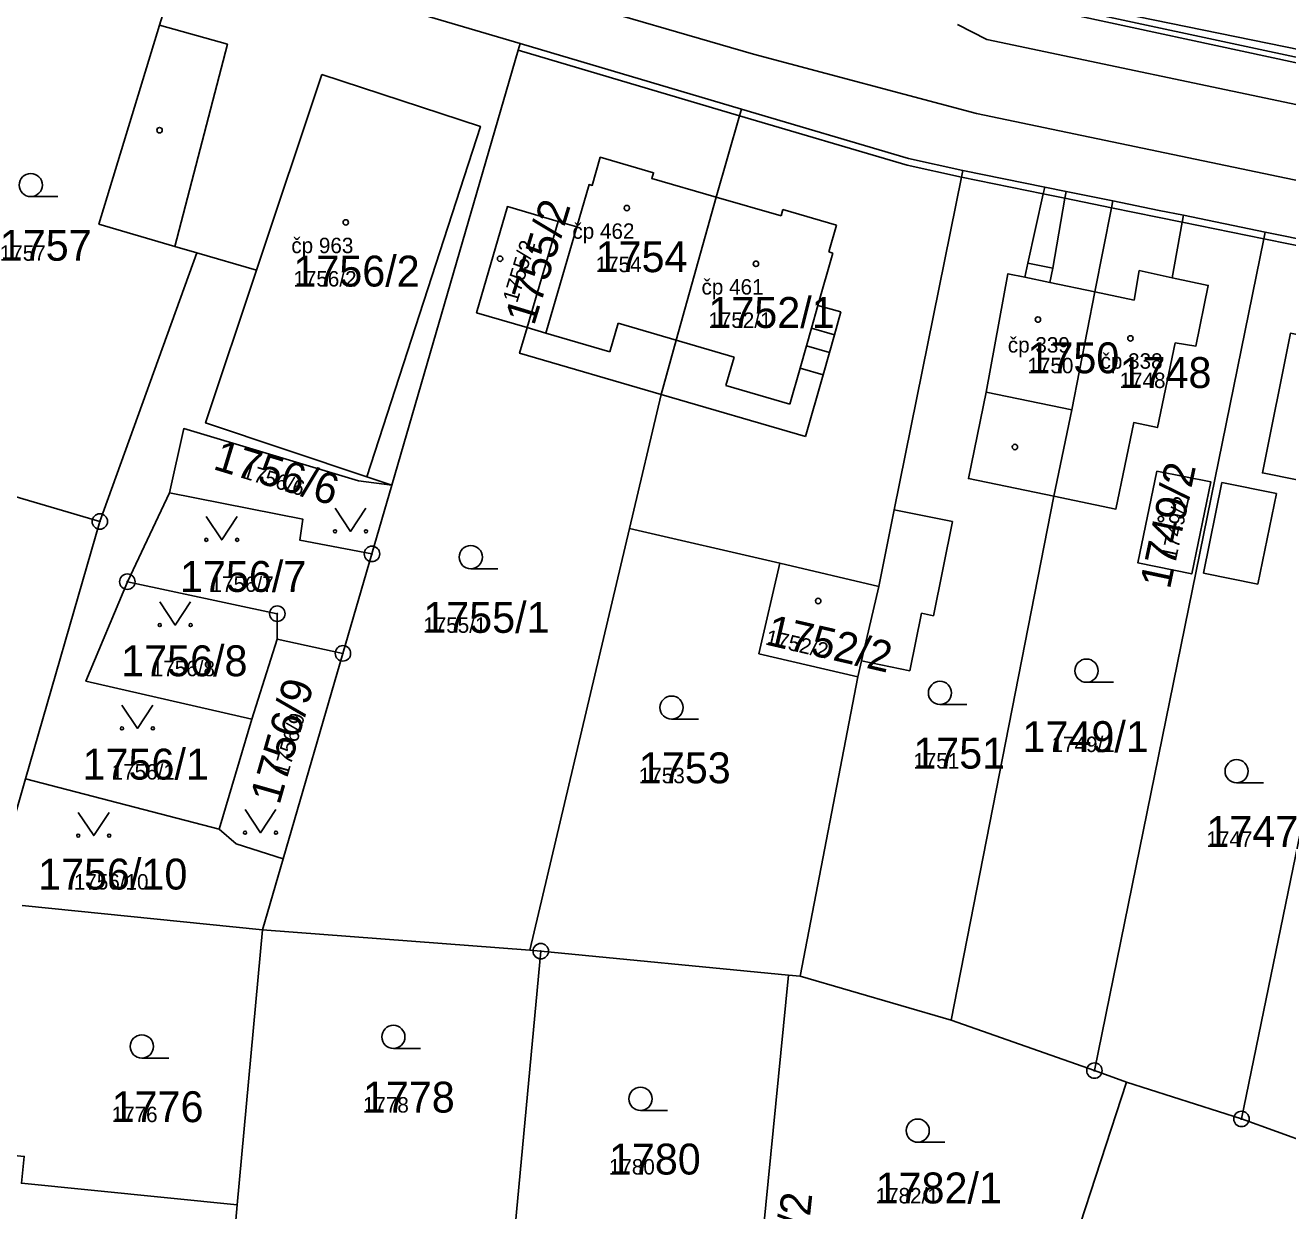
# Model space of a CAD drawing. Extents: x -763628 to -761565, y -976033 to -973833.
# Drawn here: x -762607.2 to -762525.4, y -974992.9 to -974916.1 of the extents above; entities that cross this region are included whole.
import ezdxf

# ---------------------------------------------------------------- set-up
doc = ezdxf.new("R2010")
doc.units = 0
for name, color, linetype in [('KN_cisla parcel 1000', 7, 'Continuous'), ('KN_cisla parcel 500', 7, 'Continuous'), ('KN_cisla popisna 500', 7, 'Continuous'), ('KN_hranice parcel', 7, 'Continuous'), ('KN_vecna bremena', 7, 'Continuous'), ('KN_vnitrni kresba parcel', 7, 'Continuous'), ('KN_znacky bodu BP', 7, 'Continuous'), ('KN_znacky budov', 7, 'Continuous'), ('KN_znacky kultur', 7, 'Continuous')]:
    doc.layers.add(name, color=color, linetype=linetype)

msp = doc.modelspace()

# ---------------------------------------------------------------- linework, layer by layer
at = {"layer": 'KN_hranice parcel'}
for p, q in [((-762575.1, -974917.29), (-762596.85, -974910.86)), ((-762544.15, -974913.69), (-762523.11, -974918.01)), ((-762560.78, -974921.54), (-762575.1, -974917.29)), ((-762541.14, -974926.58), (-762546.44, -974925.5)), ((-762532.16, -974928.41), (-762526.87, -974929.49)), ((-762572.64, -974928.8), (-762574.65, -974935.68)), ((-762517.13, -974931.5), (-762526.87, -974929.49)), ((-762596.04, -974930.84), (-762602.32, -974948.23)), ((-762565.98, -974940.01), (-762568.03, -974948.69)), ((-762619.01, -974943.34), (-762602.32, -974948.23)), ((-762583.41, -974945.88), (-762584.7, -974950.33)), ((-762600.54, -974952.13), (-762597.81, -974946.38)), ((-762547.19, -974980.52), (-762540.54, -974946.6)), ((-762602.32, -974948.23), (-762607.13, -974964.9)), ((-762568.03, -974948.69), (-762574.47, -974975.98)), ((-762568.03, -974948.69), (-762558.29, -974950.94)), ((-762584.7, -974950.33), (-762586.58, -974956.77)), ((-762558.29, -974950.94), (-762551.88, -974952.43)), ((-762592.47, -974961.04), (-762590.83, -974955.84)), ((-762590.83, -974955.84), (-762586.58, -974956.77)), ((-762586.58, -974956.77), (-762590.44, -974970.07)), ((-762553.24, -974958.28), (-762556.98, -974977.67)), ((-762594.6, -974968.16), (-762592.47, -974961.04)), ((-762609.38, -974972.7), (-762607.13, -974964.9)), ((-762607.13, -974964.9), (-762594.6, -974968.16)), ((-762523.95, -974965.29), (-762528.4, -974986.91)), ((-762590.44, -974970.07), (-762591.78, -974974.67)), ((-762591.78, -974974.67), (-762607.35, -974973.1)), ((-762593.42, -974992.48), (-762591.78, -974974.67)), ((-762591.78, -974974.67), (-762574.47, -974975.98)), ((-762574.47, -974975.98), (-762573.77, -974976.05)), ((-762573.77, -974976.05), (-762557.73, -974977.61)), ((-762559.37, -974994.22), (-762557.73, -974977.61)), ((-762557.73, -974977.61), (-762556.98, -974977.67)), ((-762556.98, -974977.67), (-762547.19, -974980.52)), ((-762537.92, -974983.78), (-762547.19, -974980.52)), ((-762537.92, -974983.78), (-762535.84, -974984.54)), ((-762546.62, -975017.4), (-762535.84, -974984.54)), ((-762535.84, -974984.54), (-762528.4, -974986.91)), ((-762528.4, -974986.91), (-762523.87, -974988.55)), ((-762594.21, -975001.12), (-762593.42, -974992.48))]:
    msp.add_line(p, q, dxfattribs=at)
for points in [[(-762596.85, -974910.86), (-762598.45, -974916.11), (-762602.38, -974928.98), (-762597.46, -974930.42), (-762596.04, -974930.84)], [(-762575.1, -974917.29), (-762575.23, -974917.72), (-762583.41, -974945.88)], [(-762560.78, -974921.54), (-762560.9, -974921.97), (-762562.42, -974927.23)], [(-762546.44, -974925.5), (-762549.96, -974924.73), (-762560.78, -974921.54)], [(-762562.42, -974927.23), (-762566.58, -974926.03), (-762566.47, -974925.65), (-762569.92, -974924.65), (-762570.44, -974926.47), (-762570.64, -974926.42), (-762571.44, -974929.15), (-762572.64, -974928.8)], [(-762546.44, -974925.5), (-762546.53, -974925.94), (-762550.88, -974947.47), (-762551.88, -974952.43)], [(-762541.14, -974926.58), (-762541.24, -974927.02), (-762542.23, -974931.5), (-762542.42, -974932.42), (-762543.52, -974932.19), (-762544.93, -974939.86), (-762546.08, -974945.45), (-762540.54, -974946.6)], [(-762536.72, -974927.48), (-762539.75, -974926.86), (-762541.14, -974926.58)], [(-762574.65, -974935.68), (-762577.93, -974934.72), (-762575.93, -974927.84), (-762572.64, -974928.8)], [(-762562.42, -974927.23), (-762565, -974936.49), (-762565.98, -974940.01)], [(-762536.72, -974927.48), (-762536.81, -974927.92), (-762537.89, -974933.37), (-762539.38, -974941.01), (-762540.54, -974946.6)], [(-762532.16, -974928.41), (-762533.73, -974928.09), (-762536.72, -974927.48)], [(-762540.54, -974946.6), (-762536.53, -974947.43), (-762535.37, -974941.83), (-762533.84, -974942.15), (-762532.69, -974936.67), (-762531.35, -974936.88), (-762530.55, -974932.95), (-762532.89, -974932.45), (-762532.24, -974928.85), (-762532.16, -974928.41)], [(-762526.87, -974929.49), (-762526.96, -974929.93), (-762537.92, -974983.78)], [(-762583.41, -974945.88), (-762585.03, -974945.34), (-762595.47, -974941.85), (-762592.17, -974931.97), (-762596.04, -974930.84)], [(-762574.65, -974935.68), (-762575.14, -974937.34), (-762565.98, -974940.01)], [(-762518.33, -974937.42), (-762521.24, -974936.84), (-762521.03, -974935.79), (-762522.63, -974935.47), (-762522.84, -974936.52), (-762523.86, -974936.31), (-762525.23, -974936.04), (-762527.04, -974945.09), (-762520.09, -974946.49)], [(-762597.81, -974946.38), (-762596.89, -974942.22), (-762585.58, -974945.6), (-762583.41, -974945.88)], [(-762533.87, -974944.98), (-762530.39, -974945.66), (-762531.62, -974951.63), (-762535.11, -974950.9), (-762533.87, -974944.98)], [(-762597.81, -974946.38), (-762589.17, -974948.09), (-762589.37, -974949.45), (-762584.7, -974950.33)], [(-762558.29, -974950.94), (-762559.65, -974956.79), (-762553.24, -974958.28)], [(-762592.47, -974961.04), (-762603.22, -974958.58), (-762600.54, -974952.13)], [(-762600.54, -974952.13), (-762590.83, -974954.2), (-762590.83, -974955.84)], [(-762551.88, -974952.43), (-762553, -974957.26), (-762553.24, -974958.28)], [(-762594.6, -974968.16), (-762593.49, -974969.09), (-762590.44, -974970.07)], [(-762577.2, -975012.84), (-762577.16, -975012.39), (-762573.77, -974976.05)], [(-762593.42, -974992.48), (-762607.4, -974991.08), (-762607.22, -974989.34), (-762608.97, -974989.16)]]:
    msp.add_lwpolyline(points, dxfattribs=at)
at = {"layer": 'KN_vecna bremena'}
for points in [[(-762542.29, -974914.78), (-762523.23, -974918.88)], [(-762523.16, -974918.54), (-762542.21, -974914.44)]]:
    msp.add_lwpolyline(points, dxfattribs=at)
at = {"layer": 'KN_vnitrni kresba parcel'}
for p, q in [((-762607.76, -974904.07), (-762559.99, -974917.98)), ((-762544.89, -974917.03), (-762546.79, -974916.05)), ((-762503.55, -974925.73), (-762544.89, -974917.03)), ((-762560.9, -974921.97), (-762575.23, -974917.72)), ((-762559.99, -974917.98), (-762545.56, -974921.82)), ((-762592.17, -974931.97), (-762587.94, -974919.3)), ((-762550.05, -974925.17), (-762560.9, -974921.97)), ((-762435.97, -974944.72), (-762545.56, -974921.82)), ((-762546.53, -974925.94), (-762550.05, -974925.17)), ((-762546.53, -974925.94), (-762541.24, -974927.02)), ((-762541.24, -974927.02), (-762539.83, -974927.31)), ((-762539.75, -974926.86), (-762539.83, -974927.31)), ((-762558.21, -974928.44), (-762562.42, -974927.23)), ((-762539.83, -974927.31), (-762540.62, -974931.83)), ((-762539.83, -974927.31), (-762536.81, -974927.92)), ((-762536.81, -974927.92), (-762533.83, -974928.53)), ((-762558.09, -974928.04), (-762558.21, -974928.44)), ((-762554.62, -974929.04), (-762558.09, -974928.04)), ((-762533.83, -974928.53), (-762532.24, -974928.85)), ((-762573.45, -974936.03), (-762571.44, -974929.15)), ((-762555.12, -974930.78), (-762554.62, -974929.04)), ((-762532.24, -974928.85), (-762526.96, -974929.93)), ((-762526.96, -974929.93), (-762517.22, -974931.94)), ((-762555.82, -974934.24), (-762554.86, -974930.85)), ((-762554.86, -974930.85), (-762555.12, -974930.78)), ((-762542.23, -974931.5), (-762540.62, -974931.83)), ((-762540.62, -974931.83), (-762540.81, -974932.76)), ((-762535.03, -974931.99), (-762535.34, -974933.9)), ((-762532.89, -974932.45), (-762535.03, -974931.99)), ((-762540.81, -974932.76), (-762542.42, -974932.42)), ((-762540.81, -974932.76), (-762537.89, -974933.37)), ((-762537.89, -974933.37), (-762535.34, -974933.9)), ((-762555.82, -974934.24), (-762556.24, -974935.72)), ((-762554.33, -974934.66), (-762555.82, -974934.24)), ((-762554.75, -974936.15), (-762554.33, -974934.66)), ((-762574.65, -974935.68), (-762573.45, -974936.03)), ((-762573.45, -974936.03), (-762569.29, -974937.24)), ((-762569.29, -974937.24), (-762568.76, -974935.39)), ((-762568.76, -974935.39), (-762565, -974936.49)), ((-762556.24, -974935.72), (-762556.57, -974936.87)), ((-762556.24, -974935.72), (-762554.75, -974936.15)), ((-762565, -974936.49), (-762561.25, -974937.59)), ((-762556.57, -974936.87), (-762556.98, -974938.31)), ((-762556.57, -974936.87), (-762555.08, -974937.29)), ((-762555.08, -974937.29), (-762554.75, -974936.15)), ((-762561.25, -974937.59), (-762561.78, -974939.42)), ((-762555.49, -974938.73), (-762555.08, -974937.29)), ((-762557.64, -974940.64), (-762556.98, -974938.31)), ((-762556.98, -974938.31), (-762555.49, -974938.73)), ((-762556.62, -974942.73), (-762555.49, -974938.73)), ((-762565.98, -974940.01), (-762556.62, -974942.73)), ((-762561.78, -974939.42), (-762557.64, -974940.64)), ((-762539.38, -974941.01), (-762544.93, -974939.86)), ((-762530.85, -974951.58), (-762529.66, -974945.7)), ((-762529.66, -974945.7), (-762526.13, -974946.42)), ((-762526.13, -974946.42), (-762527.33, -974952.3)), ((-762550.88, -974947.47), (-762547.1, -974948.23)), ((-762547.1, -974948.23), (-762548.34, -974954.33)), ((-762527.33, -974952.3), (-762530.85, -974951.58)), ((-762549.12, -974954.17), (-762549.88, -974957.9)), ((-762548.34, -974954.33), (-762549.12, -974954.17)), ((-762549.88, -974957.9), (-762553, -974957.26))]:
    msp.add_line(p, q, dxfattribs=at)
for points in [[(-762597.46, -974930.42), (-762594.06, -974917.33), (-762598.45, -974916.11)], [(-762587.94, -974919.3), (-762577.68, -974922.65), (-762585.03, -974945.34)]]:
    msp.add_lwpolyline(points, dxfattribs=at)
at = {"layer": 'KN_znacky bodu BP'}
for centre, radius in [((-762602.32, -974948.23), 0.5), ((-762602.32, -974948.23), 0.0303), ((-762584.7, -974950.33), 0.5), ((-762584.7, -974950.33), 0.0303), ((-762600.54, -974952.13), 0.5), ((-762600.54, -974952.13), 0.0303), ((-762590.83, -974954.2), 0.5), ((-762590.83, -974954.2), 0.0303), ((-762586.58, -974956.77), 0.5), ((-762586.58, -974956.77), 0.0303), ((-762573.77, -974976.05), 0.5), ((-762573.77, -974976.05), 0.0303), ((-762537.92, -974983.78), 0.5), ((-762537.92, -974983.78), 0.0303), ((-762528.4, -974986.91), 0.5), ((-762528.4, -974986.91), 0.0303)]:
    msp.add_circle(centre, radius, dxfattribs=at)
at = {"layer": 'KN_znacky budov'}
for centre in [(-762598.457, -974922.899), (-762568.197, -974927.939), (-762586.397, -974928.869), (-762576.407, -974931.219), (-762559.837, -974931.549), (-762541.577, -974935.159), (-762535.587, -974936.379), (-762543.067, -974943.409), (-762533.617, -974948.069), (-762555.807, -974953.379)]:
    msp.add_circle(centre, 0.175, dxfattribs=at)
at = {"layer": 'KN_znacky kultur'}
for p, q in [((-762606.793, -974927.2), (-762605.043, -974927.2)), ((-762578.303, -974951.29), (-762576.553, -974951.29)), ((-762538.433, -974958.64), (-762536.683, -974958.64)), ((-762547.923, -974960.08), (-762546.173, -974960.08)), ((-762565.303, -974961.03), (-762563.553, -974961.03)), ((-762528.713, -974965.15), (-762526.963, -974965.15)), ((-762583.313, -974982.35), (-762581.563, -974982.35)), ((-762599.603, -974982.97), (-762597.853, -974982.97)), ((-762567.313, -974986.36), (-762565.563, -974986.36)), ((-762549.363, -974988.42), (-762547.613, -974988.42))]:
    msp.add_line(p, q, dxfattribs=at)
for points in [[(-762587.09, -974947.369), (-762586.09, -974948.87), (-762585.09, -974947.369)], [(-762595.43, -974947.919), (-762594.43, -974949.42), (-762593.43, -974947.919)], [(-762598.44, -974953.439), (-762597.44, -974954.94), (-762596.44, -974953.439)], [(-762600.89, -974960.129), (-762599.89, -974961.63), (-762598.89, -974960.129)], [(-762603.72, -974967.069), (-762602.72, -974968.57), (-762601.72, -974967.069)], [(-762592.92, -974966.879), (-762591.92, -974968.38), (-762590.92, -974966.879)]]:
    msp.add_lwpolyline(points, dxfattribs=at)
for centre, radius in [((-762606.793, -974926.45), 0.75), ((-762587.09, -974948.869), 0.1), ((-762585.09, -974948.869), 0.1), ((-762595.43, -974949.419), 0.1), ((-762593.43, -974949.419), 0.1), ((-762578.303, -974950.54), 0.75), ((-762598.44, -974954.939), 0.1), ((-762596.44, -974954.939), 0.1), ((-762538.433, -974957.89), 0.75), ((-762547.923, -974959.33), 0.75), ((-762565.303, -974960.28), 0.75), ((-762600.89, -974961.629), 0.1), ((-762598.89, -974961.629), 0.1), ((-762528.713, -974964.4), 0.75), ((-762603.72, -974968.569), 0.1), ((-762601.72, -974968.569), 0.1), ((-762592.92, -974968.379), 0.1), ((-762590.92, -974968.379), 0.1), ((-762583.313, -974981.6), 0.75), ((-762599.603, -974982.22), 0.75), ((-762567.313, -974985.61), 0.75), ((-762549.363, -974987.67), 0.75)]:
    msp.add_circle(centre, radius, dxfattribs=at)

# ---------------------------------------------------------------- texts
at = {"layer": 'KN_cisla parcel 1000'}
for s, rotation, p in [('1755/2', 73, (-762574.207, -974935.608)), ('1756/6', 343, (-762595.06, -974944.822)), ('1749/2', 78, (-762533.037, -974952.668)), ('1752/2', 347, (-762559.278, -974956.19)), ('1756/9', 74, (-762590.694, -974966.631)), ('1782/2', 84, (-762557.035, -974999.905))]:
    msp.add_text(s, height=2, rotation=rotation, dxfattribs=at).set_placement(p)
for s, p in [('1757', (-762608.8, -974931.35)), ('1754', (-762570.22, -974932.09)), ('1756/2', (-762589.79, -974933.02)), ('1752/1', (-762562.92, -974935.7)), ('1750', (-762542.257, -974938.636)), ('1748', (-762536.293, -974939.591)), ('1756/7', (-762597.133, -974952.79)), ('1755/1', (-762581.38, -974955.44)), ('1756/8', (-762600.942, -974958.25)), ('1749/1', (-762542.577, -974963.16)), ('1751', (-762549.65, -974964.23)), ('1756/1', (-762603.441, -974964.94)), ('1753', (-762567.42, -974965.18)), ('1747', (-762530.67, -974969.3)), ('1756/10', (-762606.32, -974972.06)), ('1776', (-762601.56, -974987.12)), ('1778', (-762585.29, -974986.5)), ('1780', (-762569.36, -974990.51)), ('1782/1', (-762552.09, -974992.38))]:
    msp.add_text(s, height=2, dxfattribs=at).set_placement(p)
at = {"layer": 'KN_cisla parcel 500'}
for s, p in [('1757', (-762608.8, -974931.35)), ('1754', (-762570.22, -974932.09)), ('1756/2', (-762589.79, -974933.02)), ('1752/1', (-762562.92, -974935.7)), ('1750', (-762542.257, -974938.636)), ('1748', (-762536.293, -974939.591)), ('1756/7', (-762595.149, -974952.79)), ('1755/1', (-762581.38, -974955.44)), ('1756/8', (-762598.959, -974958.25)), ('1749/1', (-762540.694, -974963.16)), ('1756/1', (-762601.557, -974964.94)), ('1751', (-762549.65, -974964.23)), ('1753', (-762567.42, -974965.18)), ('1747', (-762530.67, -974969.3)), ('1756/10', (-762604.004, -974972.06)), ('1778', (-762585.29, -974986.5)), ('1776', (-762601.56, -974987.12)), ('1780', (-762569.36, -974990.51)), ('1782/1', (-762552.09, -974992.38))]:
    msp.add_text(s, height=1, dxfattribs=at).set_placement(p)
for s, rotation, p in [('1755/2', 73, (-762575.299, -974934.128)), ('1756/6', 343, (-762593.164, -974945.401)), ('1749/2', 78, (-762532.624, -974950.728)), ('1752/2', 347, (-762559.278, -974956.19)), ('1756/9', 74, (-762590.152, -974964.74))]:
    msp.add_text(s, height=1, rotation=rotation, dxfattribs=at).set_placement(p)
at = {"layer": 'KN_cisla popisna 500'}
for s, p in [('čp 462', (-762571.721, -974929.931)), ('čp 963', (-762589.921, -974930.861)), ('čp 461', (-762563.361, -974933.541)), ('čp 339', (-762543.528, -974937.296)), ('čp 338', (-762537.523, -974938.341))]:
    msp.add_text(s, height=1, dxfattribs=at).set_placement(p)

doc.saveas('drawing.dxf')
